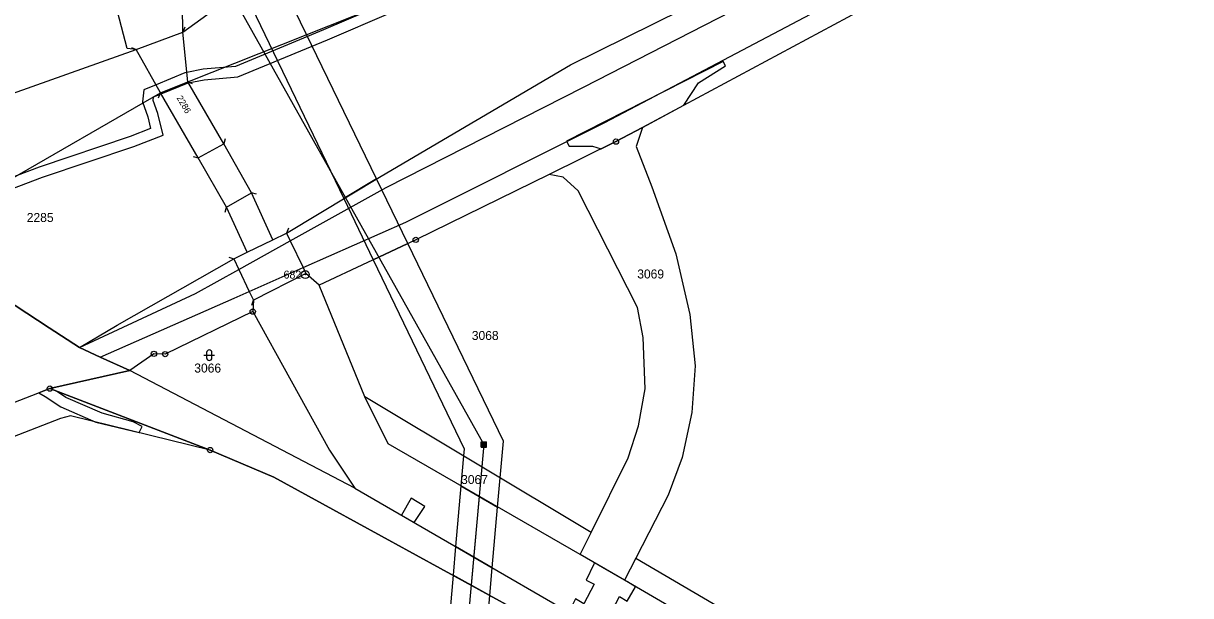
# Model space of a CAD drawing. Extents: x -504988 to -494607, y -1123820 to -1114018.
# Drawn here: x -498417.5 to -498197.3, y -1121578.3 to -1121470.3 of the extents above; entities that cross this region are included whole.
import ezdxf

# ---------------------------------------------------------------- set-up
doc = ezdxf.new("R2010")
doc.units = 0
for name, color, linetype in [('Hranice parcel', 7, 'Continuous'), ('Parcelní čísla', 7, 'Continuous'), ('Polygon ku', 7, 'Continuous'), ('Poz předměty', 7, 'Continuous'), ('Vnitřní kresba', 7, 'Continuous'), ('Věcná břemena k části', 7, 'Continuous'), ('Značky bodu BP', 7, 'Continuous'), ('Značky kultur', 7, 'Continuous')]:
    doc.layers.add(name, color=color, linetype=linetype)

msp = doc.modelspace()

# ---------------------------------------------------------------- linework, layer by layer
at = {"layer": 'Hranice parcel'}
for p, q in [((-498387.47, -1121471.97), (-498360.67, -1121452.56)), ((-498387.47, -1121471.97), (-498387.5, -1121467.12)), ((-498396.23, -1121475.26), (-498387.47, -1121471.97)), ((-498386.52, -1121481.36), (-498387.47, -1121471.97)), ((-498444.91, -1121492.52), (-498396.23, -1121475.26)), ((-498391.66, -1121483.45), (-498396.23, -1121475.26)), ((-498379.73, -1121493.07), (-498386.52, -1121481.36)), ((-498384.55, -1121495.73), (-498391.66, -1121483.45)), ((-498374.53, -1121502.28), (-498379.73, -1121493.07)), ((-498379.23, -1121505.01), (-498384.55, -1121495.73)), ((-498370.45, -1121511.15), (-498374.53, -1121502.28)), ((-498375.32, -1121513.52), (-498379.23, -1121505.01)), ((-498375.32, -1121513.52), (-498370.45, -1121511.15)), ((-498353.14, -1121540.81), (-498361.72, -1121519.74)), ((-498397.47, -1121535.87), (-498412.54, -1121539.26)), ((-498397.47, -1121535.87), (-498412.54, -1121539.26)), ((-498354.98, -1121558.03), (-498397.47, -1121535.87)), ((-498412.54, -1121539.26), (-498382.29, -1121550.86)), ((-498412.54, -1121539.26), (-498382.29, -1121550.86)), ((-498310.42, -1121566.41), (-498353.14, -1121540.81)), ((-498382.29, -1121550.86), (-498370.29, -1121555.96)), ((-498382.29, -1121550.86), (-498370.29, -1121555.96)), ((-498370.29, -1121555.96), (-498292.39, -1121598.67)), ((-498370.29, -1121555.96), (-498292.39, -1121598.67)), ((-498312.49, -1121570.59), (-498310.42, -1121566.41)), ((-498304.13, -1121575.45), (-498312.49, -1121570.59)), ((-498302, -1121571.28), (-498304.13, -1121575.45))]:
    msp.add_line(p, q, dxfattribs=at)
for points in [[(-498370.45, -1121511.15), (-498367.88, -1121509.9), (-498350.01, -1121499.14), (-498314.31, -1121478.12), (-498219.22, -1121431.11), (-498050.91, -1121344.32), (-497864.7, -1121242.22), (-497818.22, -1121216.74), (-497789.44, -1121202.25)], [(-498046.86, -1121353.55), (-498173.81, -1121421.75), (-498213.09, -1121442.84), (-498300.76, -1121489.96)], [(-498396.23, -1121475.26), (-498397.96, -1121475.06), (-498403.33, -1121454.3)], [(-498300.76, -1121489.96), (-498305.74, -1121492.64), (-498318.33, -1121498.82)], [(-498300.76, -1121489.96), (-498301.94, -1121493.55), (-498298.97, -1121501.19), (-498294.47, -1121513.83), (-498291.82, -1121525.29), (-498290.83, -1121534.99), (-498291.42, -1121543.77), (-498293.28, -1121552.29), (-498295.92, -1121559.36), (-498302, -1121571.28)], [(-498318.33, -1121498.82), (-498343.51, -1121511.19), (-498361.72, -1121519.74)], [(-498310.42, -1121566.41), (-498303.44, -1121552.34), (-498301.47, -1121546.26), (-498300.26, -1121539.31), (-498300.59, -1121529.59), (-498301.69, -1121523.93), (-498312.88, -1121501.92), (-498315.71, -1121499.33), (-498318.33, -1121498.82)], [(-498439.71, -1121511.11), (-498435.79, -1121512.67), (-498422.88, -1121521.1), (-498419.08, -1121523.58), (-498412.69, -1121527.76), (-498406.92, -1121531.53)], [(-498439.71, -1121511.11), (-498435.79, -1121512.67), (-498422.88, -1121521.1), (-498419.08, -1121523.58), (-498412.69, -1121527.76), (-498406.92, -1121531.53)], [(-498406.92, -1121531.53), (-498399.84, -1121527.3), (-498377.84, -1121514.75), (-498375.32, -1121513.52)], [(-498361.72, -1121519.74), (-498364.25, -1121517.51), (-498374.13, -1121522.59), (-498374.26, -1121524.72)], [(-498374.26, -1121524.72), (-498390.78, -1121532.75), (-498392.91, -1121532.7), (-498397.47, -1121535.87)], [(-498374.26, -1121524.72), (-498359.81, -1121550.86), (-498354.98, -1121558.03)], [(-498406.92, -1121531.53), (-498403.06, -1121533.3), (-498397.47, -1121535.87)], [(-498406.92, -1121531.53), (-498403.06, -1121533.3), (-498397.47, -1121535.87)], [(-499000.48, -1122008.5), (-498998.46, -1122000.92), (-498957.1, -1121950.18), (-498928.11, -1121919.18), (-498841.81, -1121837.2), (-498840.75, -1121836.19), (-498837.47, -1121833.23), (-498757.15, -1121760.88), (-498721.23, -1121733.16), (-498721.69, -1121739.51), (-498654.67, -1121691.99), (-498621.86, -1121665.7), (-498610.05, -1121656.24), (-498572.09, -1121630.11), (-498534.03, -1121605.63), (-498489.21, -1121578.24), (-498451.03, -1121555.26), (-498445.93, -1121552.19), (-498412.54, -1121539.26)], [(-498312.49, -1121570.59), (-498348.72, -1121549.7), (-498353.14, -1121540.81)], [(-498382.29, -1121550.86), (-498408.67, -1121544.4), (-498410.56, -1121544.93), (-498435.47, -1121554.57), (-498440.13, -1121556.52), (-498445.3, -1121559.02), (-498450.43, -1121561.9), (-498487.65, -1121584.92)], [(-498354.98, -1121558.03), (-498291.83, -1121594.66), (-498269.02, -1121608.43), (-498261.79, -1121616.52), (-498158.91, -1121754.56), (-498107.08, -1121819.44), (-498082.39, -1121853.48), (-497997.4, -1121961.96), (-497975.33, -1121991.99), (-497935.07, -1122042.59)], [(-498302, -1121571.28), (-498269.96, -1121590.08), (-498256.46, -1121599.68), (-498213.92, -1121655.1), (-498170.3, -1121713.98)], [(-498175.02, -1121716.94), (-498245.41, -1121620.89), (-498259.98, -1121603.38), (-498275.47, -1121592.14), (-498304.13, -1121575.45)]]:
    msp.add_lwpolyline(points, dxfattribs=at)
at = {"layer": 'Polygon ku'}
msp.add_lwpolyline([(-498292.39, -1121598.67), (-498370.29, -1121555.96), (-498382.29, -1121550.86), (-498412.54, -1121539.26), (-498397.47, -1121535.87), (-498403.06, -1121533.3), (-498406.92, -1121531.53), (-498412.69, -1121527.76), (-498419.08, -1121523.58), (-498422.88, -1121521.1)], dxfattribs=at)
at = {"layer": 'Poz předměty'}
for p, q in [((-498459.97, -1121318.92), (-498330.65, -1121549.82)), ((-498330.65, -1121549.82), (-498351.04, -1121774.19)), ((-498330.65, -1121549.82), (-498333.06, -1121576.37)), ((-498331.15, -1121549.32), (-498330.15, -1121549.32)), ((-498331.15, -1121550.32), (-498331.15, -1121549.32)), ((-498331.15, -1121549.52), (-498330.15, -1121549.52)), ((-498331.15, -1121549.72), (-498330.15, -1121549.72)), ((-498331.15, -1121549.92), (-498330.15, -1121549.92)), ((-498331.15, -1121550.12), (-498330.15, -1121550.12)), ((-498330.95, -1121550.32), (-498330.95, -1121549.32)), ((-498330.75, -1121550.32), (-498330.75, -1121549.32)), ((-498330.55, -1121550.32), (-498330.55, -1121549.32)), ((-498330.35, -1121550.32), (-498330.35, -1121549.32)), ((-498330.15, -1121550.32), (-498330.15, -1121549.32)), ((-498331.15, -1121550.32), (-498330.15, -1121550.32))]:
    msp.add_line(p, q, dxfattribs=at)
at = {"layer": 'Vnitřní kresba'}
for p, q in [((-498311.89, -1121482.35), (-498217.46, -1121433.92)), ((-498307.83, -1121489.03), (-498214.45, -1121439.77)), ((-498386.52, -1121481.36), (-498341.26, -1121463.34)), ((-498387.06, -1121471.06), (-498387.47, -1121471.97)), ((-498397.14, -1121474.85), (-498396.23, -1121475.26)), ((-498391.66, -1121483.45), (-498386.52, -1121481.36)), ((-498385.6, -1121481.75), (-498386.52, -1121481.36)), ((-498421.54, -1121500.65), (-498391.66, -1121483.45)), ((-498392.05, -1121484.37), (-498391.66, -1121483.45)), ((-498349.11, -1121501.31), (-498311.89, -1121482.35)), ((-498345.36, -1121507.87), (-498307.83, -1121489.03)), ((-498379.45, -1121492.11), (-498379.73, -1121493.07)), ((-498384.55, -1121495.73), (-498379.73, -1121493.07)), ((-498385.51, -1121495.45), (-498384.55, -1121495.73)), ((-498367.18, -1121511.38), (-498349.11, -1121501.31)), ((-498379.23, -1121505.01), (-498374.53, -1121502.28)), ((-498373.56, -1121502.54), (-498374.53, -1121502.28)), ((-498379.49, -1121505.98), (-498379.23, -1121505.01)), ((-498364.77, -1121516.43), (-498345.36, -1121507.87)), ((-498367.55, -1121508.95), (-498367.88, -1121509.9)), ((-498367.88, -1121509.9), (-498367.18, -1121511.38)), ((-498376.88, -1121516.79), (-498367.18, -1121511.38)), ((-498367.18, -1121511.38), (-498364.77, -1121516.43)), ((-498378.79, -1121514.42), (-498377.84, -1121514.75)), ((-498377.84, -1121514.75), (-498376.88, -1121516.79)), ((-498385.05, -1121521.34), (-498376.88, -1121516.79)), ((-498376.88, -1121516.79), (-498374.93, -1121520.9)), ((-498374.93, -1121520.9), (-498364.77, -1121516.43)), ((-498364.77, -1121516.43), (-498364.25, -1121517.51)), ((-498406.92, -1121531.53), (-498385.05, -1121521.34)), ((-498377.8, -1121522.17), (-498374.93, -1121520.9)), ((-498374.93, -1121520.9), (-498374.13, -1121522.59)), ((-498403.06, -1121533.3), (-498377.8, -1121522.17)), ((-498374.44, -1121523.54), (-498374.13, -1121522.59))]:
    msp.add_line(p, q, dxfattribs=at)
at = {"layer": 'Věcná břemena k části'}
for points in [[(-498139.53, -1121345.09), (-498201.2, -1121380.62), (-498246.95, -1121406.81), (-498252.3, -1121409.96), (-498289.04, -1121431.49), (-498331.83, -1121456.58), (-498344.15, -1121464.17), (-498348.96, -1121466.44), (-498360.92, -1121471.57), (-498377.54, -1121478.47), (-498383.63, -1121478.99), (-498386.7, -1121479.57), (-498387.1, -1121479.64), (-498392.51, -1121481.92), (-498394.8, -1121482.88), (-498395.08, -1121485.14), (-498394.04, -1121487.94), (-498393.55, -1121490.16), (-498397.41, -1121491.67), (-498414.58, -1121497.48), (-498431.22, -1121503.77)], [(-498430.53, -1121505.64), (-498413.93, -1121499.37), (-498396.71, -1121493.54), (-498391.17, -1121491.44), (-498392.14, -1121487.31), (-498393.05, -1121484.87), (-498392.97, -1121484.17), (-498391.57, -1121483.61), (-498386.42, -1121481.54), (-498383.41, -1121480.98), (-498377.08, -1121480.39), (-498360.14, -1121473.41), (-498348.13, -1121468.26), (-498343.15, -1121465.9), (-498330.81, -1121458.3), (-498288.03, -1121433.22), (-498251.29, -1121411.68), (-498245.95, -1121408.54), (-498200.21, -1121382.35), (-498138.54, -1121346.83)]]:
    msp.add_lwpolyline(points, dxfattribs=at)
for points in [[(-498385.72, -1121427.69), (-498386.13, -1121434.38), (-498386.89, -1121435.31), (-498387.91, -1121439.2), (-498388.22, -1121440.41), (-498387.12, -1121440.51), (-498387.13, -1121440.83), (-498376.12, -1121463.75), (-498357.08, -1121503.4), (-498350.92, -1121499.69), (-498370.32, -1121459.55)], [(-498314.56, -1121493.5), (-498310.17, -1121493.51), (-498308.56, -1121494.03), (-498305.74, -1121492.64), (-498300.76, -1121489.96), (-498292.96, -1121485.77), (-498290.18, -1121481.52), (-498285.09, -1121478.35), (-498285.53, -1121477.53), (-498315.05, -1121492.54)], [(-498357.08, -1121503.4), (-498351.54, -1121514.96), (-498345.02, -1121511.9), (-498350.92, -1121499.69)], [(-498326.98, -1121549.21), (-498345.02, -1121511.9), (-498351.54, -1121514.96), (-498334.4, -1121550.65), (-498334.52, -1121551.97), (-498335.01, -1121557.61), (-498328.07, -1121561.61), (-498327.59, -1121556.12)], [(-498409.51, -1121540.91), (-498411.26, -1121539.75), (-498412.54, -1121539.26), (-498414.59, -1121540.05), (-498413.41, -1121540.73), (-498410.47, -1121542.67), (-498403.87, -1121545.58), (-498395.71, -1121547.57), (-498395.11, -1121546.42), (-498396.8, -1121545.54), (-498402.7, -1121543.91)], [(-498335.01, -1121557.61), (-498336, -1121569.04), (-498329.07, -1121573.06), (-498328.07, -1121561.61)], [(-498344.36, -1121559.91), (-498346.19, -1121563.13), (-498343.82, -1121564.51), (-498341.79, -1121561.51)], [(-498336, -1121569.04), (-498336.48, -1121574.5), (-498329.53, -1121578.31), (-498329.07, -1121573.06)], [(-498311.82, -1121579.91), (-498313.41, -1121578.95), (-498314.61, -1121581.44), (-498306.9, -1121585.92), (-498305.59, -1121583.24), (-498307.13, -1121582.47), (-498305.07, -1121578.53), (-498303.66, -1121579.36), (-498302.06, -1121576.65), (-498303.6, -1121575.76), (-498304.13, -1121575.45), (-498308.26, -1121573.05), (-498309.79, -1121572.16), (-498309.91, -1121572.41), (-498311.39, -1121575.43), (-498309.88, -1121576.17)], [(-498352.1, -1121753.82), (-498367.72, -1121933.14), (-498379.93, -1122073.25), (-498373.49, -1122080.37), (-498360.93, -1121936.94), (-498345.23, -1121757.62), (-498329.53, -1121578.31), (-498336.48, -1121574.5)]]:
    msp.add_lwpolyline(points, close=True, dxfattribs=at)
at = {"layer": 'Značky bodu BP'}
for centre, radius in [((-498305.74, -1121492.64), 0.5), ((-498305.74, -1121492.64), 0.0303), ((-498343.51, -1121511.19), 0.5), ((-498343.51, -1121511.19), 0.0303), ((-498364.36, -1121517.74), 0.75), ((-498364.36, -1121517.74), 0.03), ((-498374.26, -1121524.72), 0.5), ((-498374.26, -1121524.72), 0.0303), ((-498392.91, -1121532.7), 0.5), ((-498390.78, -1121532.75), 0.5), ((-498392.91, -1121532.7), 0.0303), ((-498390.78, -1121532.75), 0.0303), ((-498412.54, -1121539.26), 0.5), ((-498412.54, -1121539.26), 0.0303), ((-498382.29, -1121550.86), 0.5), ((-498382.29, -1121550.86), 0.0303)]:
    msp.add_circle(centre, radius, dxfattribs=at)
at = {"layer": 'Značky kultur'}
for p, q in [((-498382.96, -1121532.46), (-498382.96, -1121533.46)), ((-498381.96, -1121533.46), (-498381.96, -1121532.46)), ((-498383.46, -1121532.96), (-498381.46, -1121532.96))]:
    msp.add_line(p, q, dxfattribs=at)
for centre, start, end in [((-498382.46, -1121532.46), 0, 180), ((-498382.46, -1121533.46), 180, 359.9879)]:
    msp.add_arc(centre, 0.5, start, end, dxfattribs=at)

# ---------------------------------------------------------------- texts
at = {"layer": 'Parcelní čísla'}
msp.add_text('2286', height=1.2, rotation=300, dxfattribs=at).set_placement((-498388.67, -1121484.37))
for s, p in [('2285', (-498416.89, -1121507.81)), ('3069', (-498301.73, -1121518.47)), ('3068', (-498332.94, -1121530.08)), ('3066', (-498385.29, -1121536.23)), ('3067', (-498334.96, -1121557.27))]:
    msp.add_text(s, height=1.7, dxfattribs=at).set_placement(p)
at = {"layer": 'Značky bodu BP'}
msp.add_text('682', height=1.5, dxfattribs=at).set_placement((-498368.46, -1121518.49))

doc.saveas('drawing.dxf')
